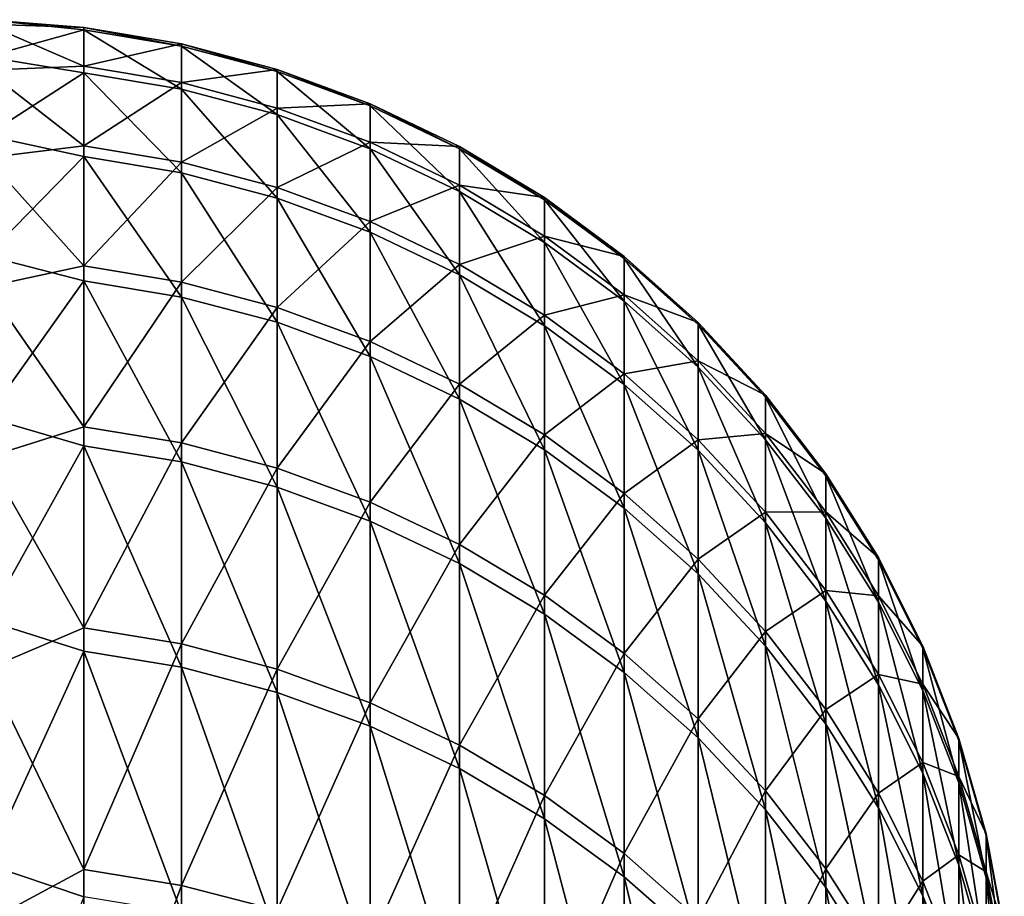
# Model space of a CAD drawing. Header units: metres. Extents: x -2 to 78, y -85 to 85.
# Tile 448 of 500: x 8.8 to 10.67, y 83.08 to 84.74. Entities that reach past the tile are written whole.
import ezdxf

# ---------------------------------------------------------------- set-up
doc = ezdxf.new("R2010")
doc.units = ezdxf.units.M
doc.layers.add('solid_20004802', color=7, linetype='CONTINUOUS')

msp = doc.modelspace()

# ---------------------------------------------------------------- linework, layer by layer
at = {"layer": 'solid_20004802'}
for points in [[(8.924562, 84.720123, -1.413098), (8.740137, 84.668816, -3.599448), (8.740137, 84.739204, -1.015699)], [(8.924562, 84.724152, 1.146351), (8.740137, 84.739204, -1.015699), (8.740137, 84.730766, 1.568994)], [(8.924562, 84.720123, -1.413098), (8.740137, 84.739204, -1.015699), (8.924562, 84.724152, 1.146351)], [(8.924562, 84.650879, 3.704754), (8.740137, 84.730766, 1.568994), (8.740137, 84.643501, 4.152228)], [(8.924562, 84.724152, 1.146351), (8.740137, 84.730766, 1.568994), (8.924562, 84.650879, 3.704754)], [(8.924562, 84.638794, -3.971257), (8.740137, 84.668816, -3.599448), (8.924562, 84.720123, -1.413098)], [(8.924562, 84.724152, 1.146351), (9.109715, 84.693207, 1.145932), (9.109715, 84.689178, -1.412582)], [(8.924562, 84.724152, 1.146351), (8.924562, 84.650879, 3.704754), (9.109715, 84.693207, 1.145932)], [(8.924562, 84.720123, -1.413098), (8.924562, 84.724152, 1.146351), (9.109715, 84.689178, -1.412582)], [(8.924562, 84.720123, -1.413098), (9.109715, 84.689178, -1.412582), (9.109715, 84.60788, -3.969807)], [(8.924562, 84.638794, -3.971257), (8.924562, 84.720123, -1.413098), (9.109715, 84.60788, -3.969807)], [(8.924562, 84.650879, 3.704754), (9.109715, 84.619957, 3.703401), (9.109715, 84.693207, 1.145932)], [(9.109715, 84.693207, 1.145932), (9.291151, 84.645042, 1.145281), (9.291151, 84.641014, -1.411778)], [(9.109715, 84.693207, 1.145932), (9.109715, 84.619957, 3.703401), (9.291151, 84.645042, 1.145281)], [(9.109715, 84.689178, -1.412582), (9.109715, 84.693207, 1.145932), (9.291151, 84.641014, -1.411778)], [(9.109715, 84.689178, -1.412582), (9.291151, 84.641014, -1.411778), (9.291151, 84.559761, -3.967549)], [(9.109715, 84.60788, -3.969807), (9.109715, 84.689178, -1.412582), (9.291151, 84.559761, -3.967549)], [(8.924562, 84.638794, -3.971257), (8.740137, 84.519661, -6.179849), (8.740137, 84.668816, -3.599448)], [(8.924562, 84.650879, 3.704754), (8.740137, 84.643501, 4.152228), (8.924562, 84.500366, 6.259777)], [(8.924562, 84.500366, 6.259777), (8.740137, 84.643501, 4.152228), (8.740137, 84.477509, 6.7316)], [(8.924562, 84.480232, -6.525794), (8.740137, 84.519661, -6.179849), (8.924562, 84.638794, -3.971257)], [(8.924562, 84.650879, 3.704754), (8.924562, 84.500366, 6.259777), (9.109715, 84.619957, 3.703401)], [(8.924562, 84.638794, -3.971257), (9.109715, 84.60788, -3.969807), (9.109715, 84.449379, -6.52341)], [(8.924562, 84.480232, -6.525794), (8.924562, 84.638794, -3.971257), (9.109715, 84.449379, -6.52341)], [(9.109715, 84.619957, 3.703401), (9.291151, 84.571838, 3.701295), (9.291151, 84.645042, 1.145281)], [(9.291151, 84.645042, 1.145281), (9.467271, 84.580078, 1.144402), (9.467271, 84.576057, -1.410695)], [(9.291151, 84.645042, 1.145281), (9.291151, 84.571838, 3.701295), (9.467271, 84.580078, 1.144402)], [(9.291151, 84.641014, -1.411778), (9.291151, 84.645042, 1.145281), (9.467271, 84.576057, -1.410695)], [(9.291151, 84.641014, -1.411778), (9.467271, 84.576057, -1.410695), (9.467271, 84.494865, -3.964504)], [(9.291151, 84.559761, -3.967549), (9.291151, 84.641014, -1.411778), (9.467271, 84.494865, -3.964504)], [(8.924562, 84.500366, 6.259777), (9.109715, 84.469498, 6.257491), (9.109715, 84.619957, 3.703401)], [(9.109715, 84.619957, 3.703401), (9.109715, 84.469498, 6.257491), (9.291151, 84.571838, 3.701295)], [(9.109715, 84.60788, -3.969807), (9.291151, 84.559761, -3.967549), (9.291151, 84.401352, -6.5197)], [(9.109715, 84.449379, -6.52341), (9.109715, 84.60788, -3.969807), (9.291151, 84.401352, -6.5197)], [(9.291151, 84.571838, 3.701295), (9.467271, 84.506927, 3.698454), (9.467271, 84.580078, 1.144402)], [(9.467271, 84.580078, 1.144402), (9.636523, 84.498894, 1.143303), (9.636523, 84.494873, -1.409341)], [(9.467271, 84.580078, 1.144402), (9.467271, 84.506927, 3.698454), (9.636523, 84.498894, 1.143303)], [(9.467271, 84.576057, -1.410695), (9.467271, 84.580078, 1.144402), (9.636523, 84.494873, -1.409341)], [(9.109715, 84.469498, 6.257491), (9.291151, 84.421463, 6.253932), (9.291151, 84.571838, 3.701295)], [(9.291151, 84.571838, 3.701295), (9.291151, 84.421463, 6.253932), (9.467271, 84.506927, 3.698454)], [(9.467271, 84.576057, -1.410695), (9.636523, 84.494873, -1.409341), (9.636523, 84.413757, -3.960699)], [(9.467271, 84.494865, -3.964504), (9.467271, 84.576057, -1.410695), (9.636523, 84.413757, -3.960699)], [(9.291151, 84.559761, -3.967549), (9.467271, 84.494865, -3.964504), (9.467271, 84.336578, -6.514696)], [(9.291151, 84.401352, -6.5197), (9.291151, 84.559761, -3.967549), (9.467271, 84.336578, -6.514696)], [(8.924562, 84.480232, -6.525794), (8.740137, 84.291893, -8.7545), (8.740137, 84.519661, -6.179849)], [(9.291151, 84.421463, 6.253932), (9.467271, 84.356667, 6.249132), (9.467271, 84.506927, 3.698454)], [(9.467271, 84.506927, 3.698454), (9.636523, 84.425812, 3.694904), (9.636523, 84.498894, 1.143303)], [(9.467271, 84.506927, 3.698454), (9.467271, 84.356667, 6.249132), (9.636523, 84.425812, 3.694904)], [(8.924562, 84.500366, 6.259777), (8.740137, 84.477509, 6.7316), (8.924562, 84.272751, 8.809088)], [(8.924562, 84.500366, 6.259777), (8.924562, 84.272751, 8.809088), (9.109715, 84.469498, 6.257491)], [(9.467271, 84.494865, -3.964504), (9.636523, 84.413757, -3.960699), (9.636523, 84.255623, -6.508443)], [(9.467271, 84.336578, -6.514696), (9.467271, 84.494865, -3.964504), (9.636523, 84.255623, -6.508443)], [(9.636523, 84.498894, 1.143303), (9.797419, 84.402191, 1.141995), (9.797419, 84.398178, -1.407728)], [(9.636523, 84.498894, 1.143303), (9.636523, 84.425812, 3.694904), (9.797419, 84.402191, 1.141995)], [(9.636523, 84.494873, -1.409341), (9.636523, 84.498894, 1.143303), (9.797419, 84.398178, -1.407728)], [(9.636523, 84.494873, -1.409341), (9.797419, 84.398178, -1.407728), (9.797419, 84.317154, -3.956166)], [(9.636523, 84.413757, -3.960699), (9.636523, 84.494873, -1.409341), (9.797419, 84.317154, -3.956166)], [(8.924562, 84.244598, -9.074375), (8.740137, 84.291893, -8.7545), (8.924562, 84.480232, -6.525794)], [(8.924562, 84.272751, 8.809088), (8.740137, 84.477509, 6.7316), (8.740137, 84.232925, 9.304709)], [(8.924562, 84.480232, -6.525794), (9.109715, 84.449379, -6.52341), (9.109715, 84.213829, -9.071061)], [(8.924562, 84.244598, -9.074375), (8.924562, 84.480232, -6.525794), (9.109715, 84.213829, -9.071061)], [(8.924562, 84.272751, 8.809088), (9.109715, 84.241966, 8.80587), (9.109715, 84.469498, 6.257491)], [(9.109715, 84.469498, 6.257491), (9.109715, 84.241966, 8.80587), (9.291151, 84.421463, 6.253932)], [(9.109715, 84.449379, -6.52341), (9.291151, 84.401352, -6.5197), (9.291151, 84.165932, -9.065902)], [(9.109715, 84.213829, -9.071061), (9.109715, 84.449379, -6.52341), (9.291151, 84.165932, -9.065902)], [(9.109715, 84.241966, 8.80587), (9.291151, 84.194061, 8.800862), (9.291151, 84.421463, 6.253932)], [(9.291151, 84.421463, 6.253932), (9.291151, 84.194061, 8.800862), (9.467271, 84.356667, 6.249132)], [(9.467271, 84.356667, 6.249132), (9.636523, 84.275696, 6.243134), (9.636523, 84.425812, 3.694904)], [(9.636523, 84.425812, 3.694904), (9.797419, 84.329193, 3.690676), (9.797419, 84.402191, 1.141995)], [(9.636523, 84.425812, 3.694904), (9.636523, 84.275696, 6.243134), (9.797419, 84.329193, 3.690676)], [(9.636523, 84.413757, -3.960699), (9.797419, 84.317154, -3.956166), (9.797419, 84.159203, -6.500995)], [(9.636523, 84.255623, -6.508443), (9.636523, 84.413757, -3.960699), (9.797419, 84.159203, -6.500995)], [(9.291151, 84.401352, -6.5197), (9.467271, 84.336578, -6.514696), (9.467271, 84.101334, -9.058944)], [(9.291151, 84.165932, -9.065902), (9.291151, 84.401352, -6.5197), (9.467271, 84.101334, -9.058944)], [(9.797419, 84.402191, 1.141995), (9.948537, 84.29084, 1.140488), (9.948537, 84.286827, -1.405871)], [(9.797419, 84.402191, 1.141995), (9.797419, 84.329193, 3.690676), (9.948537, 84.29084, 1.140488)], [(9.797419, 84.398178, -1.407728), (9.797419, 84.402191, 1.141995), (9.948537, 84.286827, -1.405871)], [(9.797419, 84.398178, -1.407728), (9.948537, 84.286827, -1.405871), (9.948537, 84.20591, -3.950947)], [(9.797419, 84.317154, -3.956166), (9.797419, 84.398178, -1.407728), (9.948537, 84.20591, -3.950947)], [(9.291151, 84.194061, 8.800862), (9.467271, 84.12944, 8.794107), (9.467271, 84.356667, 6.249132)], [(9.467271, 84.356667, 6.249132), (9.467271, 84.12944, 8.794107), (9.636523, 84.275696, 6.243134)], [(9.467271, 84.336578, -6.514696), (9.636523, 84.255623, -6.508443), (9.636523, 84.020607, -9.050248)], [(9.467271, 84.101334, -9.058944), (9.467271, 84.336578, -6.514696), (9.636523, 84.020607, -9.050248)], [(9.636523, 84.275696, 6.243134), (9.797419, 84.179253, 6.235989), (9.797419, 84.329193, 3.690676)], [(9.797419, 84.329193, 3.690676), (9.948537, 84.217934, 3.685807), (9.948537, 84.29084, 1.140488)], [(9.797419, 84.329193, 3.690676), (9.797419, 84.179253, 6.235989), (9.948537, 84.217934, 3.685807)], [(9.797419, 84.317154, -3.956166), (9.948537, 84.20591, -3.950947), (9.948537, 84.048164, -6.492418)], [(9.797419, 84.159203, -6.500995), (9.797419, 84.317154, -3.956166), (9.948537, 84.048164, -6.492418)], [(8.924562, 84.244598, -9.074375), (8.740137, 83.985703, -11.321009), (8.740137, 84.291893, -8.7545)], [(9.948537, 84.29084, 1.140488), (10.08855, 84.165802, 1.138796), (10.08855, 84.161804, -1.403785)], [(9.948537, 84.29084, 1.140488), (9.948537, 84.217934, 3.685807), (10.08855, 84.165802, 1.138796)], [(9.948537, 84.286827, -1.405871), (9.948537, 84.29084, 1.140488), (10.08855, 84.161804, -1.403785)], [(9.948537, 84.286827, -1.405871), (10.08855, 84.161804, -1.403785), (10.08855, 84.081009, -3.945086)], [(9.948537, 84.20591, -3.950947), (9.948537, 84.286827, -1.405871), (10.08855, 84.081009, -3.945086)], [(8.924562, 84.272751, 8.809088), (8.740137, 84.232925, 9.304709), (8.924562, 83.968239, 11.350361)], [(8.924562, 84.272751, 8.809088), (8.924562, 83.968239, 11.350361), (9.109715, 84.241966, 8.80587)], [(9.467271, 84.12944, 8.794107), (9.636523, 84.048683, 8.785666), (9.636523, 84.275696, 6.243134)], [(9.636523, 84.275696, 6.243134), (9.636523, 84.048683, 8.785666), (9.797419, 84.179253, 6.235989)], [(8.924562, 83.932091, -11.614677), (8.740137, 83.985703, -11.321009), (8.924562, 84.244598, -9.074375)], [(8.924562, 84.244598, -9.074375), (9.109715, 84.213829, -9.071061), (9.109715, 83.901436, -11.610435)], [(8.924562, 83.932091, -11.614677), (8.924562, 84.244598, -9.074375), (9.109715, 83.901436, -11.610435)], [(9.636523, 84.255623, -6.508443), (9.797419, 84.159203, -6.500995), (9.797419, 83.924454, -9.039891)], [(9.636523, 84.020607, -9.050248), (9.636523, 84.255623, -6.508443), (9.797419, 83.924454, -9.039891)], [(8.924562, 83.968239, 11.350361), (8.740137, 84.232925, 9.304709), (8.740137, 83.909996, 11.869164)], [(8.924562, 83.968239, 11.350361), (9.109715, 83.937576, 11.346215), (9.109715, 84.241966, 8.80587)], [(9.109715, 84.241966, 8.80587), (9.109715, 83.937576, 11.346215), (9.291151, 84.194061, 8.800862)], [(9.109715, 84.213829, -9.071061), (9.291151, 84.165932, -9.065902), (9.291151, 83.853714, -11.603832)], [(9.109715, 83.901436, -11.610435), (9.109715, 84.213829, -9.071061), (9.291151, 83.853714, -11.603832)], [(9.797419, 84.179253, 6.235989), (9.948537, 84.068192, 6.227762), (9.948537, 84.217934, 3.685807)], [(9.948537, 84.217934, 3.685807), (10.08855, 84.09301, 3.680339), (10.08855, 84.165802, 1.138796)], [(9.948537, 84.217934, 3.685807), (9.948537, 84.068192, 6.227762), (10.08855, 84.09301, 3.680339)], [(9.948537, 84.20591, -3.950947), (10.08855, 84.081009, -3.945086), (10.08855, 83.923492, -6.482787)], [(9.948537, 84.048164, -6.492418), (9.948537, 84.20591, -3.950947), (10.08855, 83.923492, -6.482787)], [(9.109715, 83.937576, 11.346215), (9.291151, 83.889839, 11.339763), (9.291151, 84.194061, 8.800862)], [(9.291151, 84.194061, 8.800862), (9.291151, 83.889839, 11.339763), (9.467271, 84.12944, 8.794107)], [(9.636523, 84.048683, 8.785666), (9.797419, 83.952507, 8.775612), (9.797419, 84.179253, 6.235989)], [(9.797419, 84.179253, 6.235989), (9.797419, 83.952507, 8.775612), (9.948537, 84.068192, 6.227762)], [(9.291151, 84.165932, -9.065902), (9.467271, 84.101334, -9.058944), (9.467271, 83.78936, -11.594926)], [(9.291151, 83.853714, -11.603832), (9.291151, 84.165932, -9.065902), (9.467271, 83.78936, -11.594926)], [(9.797419, 84.159203, -6.500995), (9.948537, 84.048164, -6.492418), (9.948537, 83.813728, -9.027965)], [(9.797419, 83.924454, -9.039891), (9.797419, 84.159203, -6.500995), (9.948537, 83.813728, -9.027965)], [(10.08855, 84.165802, 1.138796), (10.216221, 84.028198, 1.136935), (10.216221, 84.0242, -1.40149)], [(10.08855, 84.165802, 1.138796), (10.08855, 84.09301, 3.680339), (10.216221, 84.028198, 1.136935)], [(10.08855, 84.161804, -1.403785), (10.08855, 84.165802, 1.138796), (10.216221, 84.0242, -1.40149)], [(10.08855, 84.161804, -1.403785), (10.216221, 84.0242, -1.40149), (10.216221, 83.943535, -3.938636)], [(10.08855, 84.081009, -3.945086), (10.08855, 84.161804, -1.403785), (10.216221, 83.943535, -3.938636)], [(9.291151, 83.889839, 11.339763), (9.467271, 83.825455, 11.331059), (9.467271, 84.12944, 8.794107)], [(9.467271, 84.12944, 8.794107), (9.467271, 83.825455, 11.331059), (9.636523, 84.048683, 8.785666)], [(9.467271, 84.101334, -9.058944), (9.636523, 84.020607, -9.050248), (9.636523, 83.708931, -11.583797)], [(9.467271, 83.78936, -11.594926), (9.467271, 84.101334, -9.058944), (9.636523, 83.708931, -11.583797)], [(9.948537, 84.068192, 6.227762), (10.08855, 83.943489, 6.218524), (10.08855, 84.09301, 3.680339)], [(10.08855, 84.09301, 3.680339), (10.216221, 83.955521, 3.674322), (10.216221, 84.028198, 1.136935)], [(10.08855, 84.09301, 3.680339), (10.08855, 83.943489, 6.218524), (10.216221, 83.955521, 3.674322)], [(10.08855, 84.081009, -3.945086), (10.216221, 83.943535, -3.938636), (10.216221, 83.786285, -6.472188)], [(10.08855, 83.923492, -6.482787), (10.08855, 84.081009, -3.945086), (10.216221, 83.786285, -6.472188)], [(9.797419, 83.952507, 8.775612), (9.948537, 83.841743, 8.764034), (9.948537, 84.068192, 6.227762)], [(9.948537, 84.068192, 6.227762), (9.948537, 83.841743, 8.764034), (10.08855, 83.943489, 6.218524)], [(9.467271, 83.825455, 11.331059), (9.636523, 83.744987, 11.320183), (9.636523, 84.048683, 8.785666)], [(9.636523, 84.048683, 8.785666), (9.636523, 83.744987, 11.320183), (9.797419, 83.952507, 8.775612)], [(9.948537, 84.048164, -6.492418), (10.08855, 83.923492, -6.482787), (10.08855, 83.689407, -9.014573)], [(9.948537, 83.813728, -9.027965), (9.948537, 84.048164, -6.492418), (10.08855, 83.689407, -9.014573)], [(9.636523, 84.020607, -9.050248), (9.797419, 83.924454, -9.039891), (9.797419, 83.613136, -11.57054)], [(9.636523, 83.708931, -11.583797), (9.636523, 84.020607, -9.050248), (9.797419, 83.613136, -11.57054)], [(10.216221, 84.028198, 1.136935), (10.330427, 83.879227, 1.134919), (10.330427, 83.875237, -1.399005)], [(10.216221, 84.028198, 1.136935), (10.216221, 83.955521, 3.674322), (10.330427, 83.879227, 1.134919)], [(10.216221, 84.0242, -1.40149), (10.216221, 84.028198, 1.136935), (10.330427, 83.875237, -1.399005)], [(10.216221, 84.0242, -1.40149), (10.330427, 83.875237, -1.399005), (10.330427, 83.794716, -3.931653)], [(10.216221, 83.943535, -3.938636), (10.216221, 84.0242, -1.40149), (10.330427, 83.794716, -3.931653)], [(8.924562, 83.932091, -11.614677), (8.740137, 83.601395, -13.876985), (8.740137, 83.985703, -11.321009)], [(8.924562, 83.968239, 11.350361), (8.740137, 83.909996, 11.869164), (8.924562, 83.58712, 13.881278)], [(8.924562, 83.968239, 11.350361), (8.924562, 83.58712, 13.881278), (9.109715, 83.937576, 11.346215)], [(9.636523, 83.744987, 11.320183), (9.797419, 83.649155, 11.307228), (9.797419, 83.952507, 8.775612)], [(9.797419, 83.952507, 8.775612), (9.797419, 83.649155, 11.307228), (9.948537, 83.841743, 8.764034)], [(10.08855, 83.943489, 6.218524), (10.216221, 83.806244, 6.208356), (10.216221, 83.955521, 3.674322)], [(10.216221, 83.955521, 3.674322), (10.330427, 83.806679, 3.667808), (10.330427, 83.879227, 1.134919)], [(10.216221, 83.955521, 3.674322), (10.216221, 83.806244, 6.208356), (10.330427, 83.806679, 3.667808)], [(8.924562, 83.542999, -14.144382), (8.740137, 83.601395, -13.876985), (8.924562, 83.932091, -11.614677)], [(8.924562, 83.58712, 13.881278), (9.109715, 83.556587, 13.876208), (9.109715, 83.937576, 11.346215)], [(8.924562, 83.932091, -11.614677), (9.109715, 83.901436, -11.610435), (9.109715, 83.512489, -14.139215)], [(8.924562, 83.542999, -14.144382), (8.924562, 83.932091, -11.614677), (9.109715, 83.512489, -14.139215)], [(9.109715, 83.937576, 11.346215), (9.109715, 83.556587, 13.876208), (9.291151, 83.889839, 11.339763)], [(9.948537, 83.841743, 8.764034), (10.08855, 83.717377, 8.751034), (10.08855, 83.943489, 6.218524)], [(10.08855, 83.943489, 6.218524), (10.08855, 83.717377, 8.751034), (10.216221, 83.806244, 6.208356)], [(10.216221, 83.943535, -3.938636), (10.330427, 83.794716, -3.931653), (10.330427, 83.637741, -6.460714)], [(10.216221, 83.786285, -6.472188), (10.216221, 83.943535, -3.938636), (10.330427, 83.637741, -6.460714)], [(8.924562, 83.58712, 13.881278), (8.740137, 83.909996, 11.869164), (8.740137, 83.509003, 14.422576)], [(9.797419, 83.924454, -9.039891), (9.948537, 83.813728, -9.027965), (9.948537, 83.502823, -11.555275)], [(9.797419, 83.613136, -11.57054), (9.797419, 83.924454, -9.039891), (9.948537, 83.502823, -11.555275)], [(10.08855, 83.923492, -6.482787), (10.216221, 83.786285, -6.472188), (10.216221, 83.552582, -8.999835)], [(10.08855, 83.689407, -9.014573), (10.08855, 83.923492, -6.482787), (10.216221, 83.552582, -8.999835)], [(9.109715, 83.901436, -11.610435), (9.291151, 83.853714, -11.603832), (9.291151, 83.464989, -14.131174)], [(9.109715, 83.512489, -14.139215), (9.109715, 83.901436, -11.610435), (9.291151, 83.464989, -14.131174)], [(9.109715, 83.556587, 13.876208), (9.291151, 83.509071, 13.868317), (9.291151, 83.889839, 11.339763)], [(9.291151, 83.889839, 11.339763), (9.291151, 83.509071, 13.868317), (9.467271, 83.825455, 11.331059)], [(10.330427, 83.879227, 1.134919), (10.430161, 83.720207, 1.132767), (10.430161, 83.716225, -1.396353)], [(10.330427, 83.879227, 1.134919), (10.330427, 83.806679, 3.667808), (10.430161, 83.720207, 1.132767)], [(10.330427, 83.875237, -1.399005), (10.330427, 83.879227, 1.134919), (10.430161, 83.716225, -1.396353)], [(10.330427, 83.875237, -1.399005), (10.430161, 83.716225, -1.396353), (10.430161, 83.635857, -3.9242)], [(10.330427, 83.794716, -3.931653), (10.330427, 83.875237, -1.399005), (10.430161, 83.635857, -3.9242)], [(9.291151, 83.853714, -11.603832), (9.467271, 83.78936, -11.594926), (9.467271, 83.400932, -14.120329)], [(9.291151, 83.464989, -14.131174), (9.291151, 83.853714, -11.603832), (9.467271, 83.400932, -14.120329)], [(9.797419, 83.649155, 11.307228), (9.948537, 83.538788, 11.292311), (9.948537, 83.841743, 8.764034)], [(9.948537, 83.841743, 8.764034), (9.948537, 83.538788, 11.292311), (10.08855, 83.717377, 8.751034)], [(9.291151, 83.509071, 13.868317), (9.467271, 83.444977, 13.857673), (9.467271, 83.825455, 11.331059)], [(9.467271, 83.825455, 11.331059), (9.467271, 83.444977, 13.857673), (9.636523, 83.744987, 11.320183)], [(9.948537, 83.813728, -9.027965), (10.08855, 83.689407, -9.014573), (10.08855, 83.37896, -11.538135)], [(9.948537, 83.502823, -11.555275), (9.948537, 83.813728, -9.027965), (10.08855, 83.37896, -11.538135)], [(10.08855, 83.717377, 8.751034), (10.216221, 83.580498, 8.736727), (10.216221, 83.806244, 6.208356)], [(10.216221, 83.806244, 6.208356), (10.330427, 83.657669, 6.19735), (10.330427, 83.806679, 3.667808)], [(10.216221, 83.806244, 6.208356), (10.216221, 83.580498, 8.736727), (10.330427, 83.657669, 6.19735)], [(10.330427, 83.806679, 3.667808), (10.430161, 83.647797, 3.660854), (10.430161, 83.720207, 1.132767)], [(10.330427, 83.806679, 3.667808), (10.330427, 83.657669, 6.19735), (10.430161, 83.647797, 3.660854)], [(9.467271, 83.78936, -11.594926), (9.636523, 83.708931, -11.583797), (9.636523, 83.320877, -14.106774)], [(9.467271, 83.400932, -14.120329), (9.467271, 83.78936, -11.594926), (9.636523, 83.320877, -14.106774)], [(10.216221, 83.786285, -6.472188), (10.330427, 83.637741, -6.460714), (10.330427, 83.404449, -8.983879)], [(10.216221, 83.552582, -8.999835), (10.216221, 83.786285, -6.472188), (10.330427, 83.404449, -8.983879)], [(10.330427, 83.794716, -3.931653), (10.430161, 83.635857, -3.9242), (10.430161, 83.479179, -6.448465)], [(10.330427, 83.637741, -6.460714), (10.330427, 83.794716, -3.931653), (10.430161, 83.479179, -6.448465)], [(9.467271, 83.444977, 13.857673), (9.636523, 83.364876, 13.844371), (9.636523, 83.744987, 11.320183)], [(9.636523, 83.744987, 11.320183), (9.636523, 83.364876, 13.844371), (9.797419, 83.649155, 11.307228)], [(9.636523, 83.708931, -11.583797), (9.797419, 83.613136, -11.57054), (9.797419, 83.225525, -14.090631)], [(9.636523, 83.320877, -14.106774), (9.636523, 83.708931, -11.583797), (9.797419, 83.225525, -14.090631)], [(9.948537, 83.538788, 11.292311), (10.08855, 83.414871, 11.27556), (10.08855, 83.717377, 8.751034)], [(10.08855, 83.717377, 8.751034), (10.08855, 83.414871, 11.27556), (10.216221, 83.580498, 8.736727)], [(10.430161, 83.720207, 1.132767), (10.514546, 83.552536, 1.130499), (10.514546, 83.548561, -1.393557)], [(10.430161, 83.720207, 1.132767), (10.430161, 83.647797, 3.660854), (10.514546, 83.552536, 1.130499)], [(10.430161, 83.716225, -1.396353), (10.430161, 83.720207, 1.132767), (10.514546, 83.548561, -1.393557)], [(10.430161, 83.716225, -1.396353), (10.514546, 83.548561, -1.393557), (10.514546, 83.468353, -3.91634)], [(10.430161, 83.635857, -3.9242), (10.430161, 83.716225, -1.396353), (10.514546, 83.468353, -3.91634)], [(10.08855, 83.689407, -9.014573), (10.216221, 83.552582, -8.999835), (10.216221, 83.242638, -11.51927)], [(10.08855, 83.37896, -11.538135), (10.08855, 83.689407, -9.014573), (10.216221, 83.242638, -11.51927)], [(9.636523, 83.364876, 13.844371), (9.797419, 83.269478, 13.828527), (9.797419, 83.649155, 11.307228)], [(9.797419, 83.649155, 11.307228), (9.797419, 83.269478, 13.828527), (9.948537, 83.538788, 11.292311)], [(10.216221, 83.580498, 8.736727), (10.330427, 83.432327, 8.721237), (10.330427, 83.657669, 6.19735)], [(10.330427, 83.657669, 6.19735), (10.430161, 83.499069, 6.185601), (10.430161, 83.647797, 3.660854)], [(10.330427, 83.657669, 6.19735), (10.330427, 83.432327, 8.721237), (10.430161, 83.499069, 6.185601)], [(10.430161, 83.647797, 3.660854), (10.514546, 83.48027, 3.653522), (10.514546, 83.552536, 1.130499)], [(10.430161, 83.647797, 3.660854), (10.430161, 83.499069, 6.185601), (10.514546, 83.48027, 3.653522)], [(10.330427, 83.637741, -6.460714), (10.430161, 83.479179, -6.448465), (10.430161, 83.24633, -8.966847)], [(10.330427, 83.404449, -8.983879), (10.330427, 83.637741, -6.460714), (10.430161, 83.24633, -8.966847)], [(10.430161, 83.635857, -3.9242), (10.514546, 83.468353, -3.91634), (10.514546, 83.311989, -6.435551)], [(10.430161, 83.479179, -6.448465), (10.430161, 83.635857, -3.9242), (10.514546, 83.311989, -6.435551)], [(9.797419, 83.613136, -11.57054), (9.948537, 83.502823, -11.555275), (9.948537, 83.115723, -14.072041)], [(9.797419, 83.225525, -14.090631), (9.797419, 83.613136, -11.57054), (9.948537, 83.115723, -14.072041)], [(8.924562, 83.542999, -14.144382), (8.740137, 83.139313, -16.420053), (8.740137, 83.601395, -13.876985)], [(8.924562, 83.58712, 13.881278), (8.740137, 83.509003, 14.422576), (8.924562, 83.12973, 16.399529)], [(8.924562, 83.58712, 13.881278), (8.924562, 83.12973, 16.399529), (9.109715, 83.556587, 13.876208)], [(10.08855, 83.414871, 11.27556), (10.216221, 83.278496, 11.257125), (10.216221, 83.580498, 8.736727)], [(10.216221, 83.580498, 8.736727), (10.216221, 83.278496, 11.257125), (10.330427, 83.432327, 8.721237)], [(8.924562, 83.12973, 16.399529), (9.109715, 83.099365, 16.393539), (9.109715, 83.556587, 13.876208)], [(9.109715, 83.556587, 13.876208), (9.109715, 83.099365, 16.393539), (9.291151, 83.509071, 13.868317)], [(8.924562, 83.077682, -16.66118), (8.740137, 83.139313, -16.420053), (8.924562, 83.542999, -14.144382)], [(8.924562, 83.542999, -14.144382), (9.109715, 83.512489, -14.139215), (9.109715, 83.04734, -16.655094)], [(8.924562, 83.077682, -16.66118), (8.924562, 83.542999, -14.144382), (9.109715, 83.04734, -16.655094)], [(9.797419, 83.269478, 13.828527), (9.948537, 83.159615, 13.810283), (9.948537, 83.538788, 11.292311)], [(9.948537, 83.538788, 11.292311), (9.948537, 83.159615, 13.810283), (10.08855, 83.414871, 11.27556)], [(10.216221, 83.552582, -8.999835), (10.330427, 83.404449, -8.983879), (10.330427, 83.095062, -11.498848)], [(10.216221, 83.242638, -11.51927), (10.216221, 83.552582, -8.999835), (10.330427, 83.095062, -11.498848)], [(10.514546, 83.552536, 1.130499), (10.582837, 83.377693, 1.128133), (10.582837, 83.373726, -1.39064)], [(10.514546, 83.552536, 1.130499), (10.514546, 83.48027, 3.653522), (10.582837, 83.377693, 1.128133)], [(10.514546, 83.548561, -1.393557), (10.514546, 83.552536, 1.130499), (10.582837, 83.373726, -1.39064)], [(10.514546, 83.548561, -1.393557), (10.582837, 83.373726, -1.39064), (10.582837, 83.293686, -3.908145)], [(10.514546, 83.468353, -3.91634), (10.514546, 83.548561, -1.393557), (10.582837, 83.293686, -3.908145)], [(8.924562, 83.12973, 16.399529), (8.740137, 83.509003, 14.422576), (8.740137, 83.030327, 16.962572)], [(9.109715, 83.512489, -14.139215), (9.291151, 83.464989, -14.131174), (9.291151, 83.000107, -16.645622)], [(9.109715, 83.04734, -16.655094), (9.109715, 83.512489, -14.139215), (9.291151, 83.000107, -16.645622)], [(9.109715, 83.099365, 16.393539), (9.291151, 83.052109, 16.384216), (9.291151, 83.509071, 13.868317)], [(9.291151, 83.509071, 13.868317), (9.291151, 83.052109, 16.384216), (9.467271, 83.444977, 13.857673)], [(9.948537, 83.502823, -11.555275), (10.08855, 83.37896, -11.538135), (10.08855, 82.992432, -14.051167)], [(9.948537, 83.115723, -14.072041), (9.948537, 83.502823, -11.555275), (10.08855, 82.992432, -14.051167)], [(10.330427, 83.432327, 8.721237), (10.430161, 83.274147, 8.704703), (10.430161, 83.499069, 6.185601)], [(10.430161, 83.499069, 6.185601), (10.514546, 83.331841, 6.173213), (10.514546, 83.48027, 3.653522)], [(10.430161, 83.499069, 6.185601), (10.430161, 83.274147, 8.704703), (10.514546, 83.331841, 6.173213)], [(10.430161, 83.479179, -6.448465), (10.514546, 83.311989, -6.435551), (10.514546, 83.079613, -8.948889)], [(10.430161, 83.24633, -8.966847), (10.430161, 83.479179, -6.448465), (10.514546, 83.079613, -8.948889)], [(10.514546, 83.48027, 3.653522), (10.582837, 83.30558, 3.645877), (10.582837, 83.377693, 1.128133)], [(10.514546, 83.48027, 3.653522), (10.514546, 83.331841, 6.173213), (10.582837, 83.30558, 3.645877)], [(9.291151, 83.464989, -14.131174), (9.467271, 83.400932, -14.120329), (9.467271, 82.936409, -16.632847)], [(9.291151, 83.000107, -16.645622), (9.291151, 83.464989, -14.131174), (9.467271, 82.936409, -16.632847)], [(10.514546, 83.468353, -3.91634), (10.582837, 83.293686, -3.908145), (10.582837, 83.13765, -6.422083)], [(10.514546, 83.311989, -6.435551), (10.514546, 83.468353, -3.91634), (10.582837, 83.13765, -6.422083)], [(9.291151, 83.052109, 16.384216), (9.467271, 82.988365, 16.371641), (9.467271, 83.444977, 13.857673)], [(9.467271, 83.444977, 13.857673), (9.467271, 82.988365, 16.371641), (9.636523, 83.364876, 13.844371)], [(10.216221, 83.278496, 11.257125), (10.330427, 83.130852, 11.237167), (10.330427, 83.432327, 8.721237)], [(10.330427, 83.432327, 8.721237), (10.330427, 83.130852, 11.237167), (10.430161, 83.274147, 8.704703)], [(9.948537, 83.159615, 13.810283), (10.08855, 83.036263, 13.789798), (10.08855, 83.414871, 11.27556)], [(10.08855, 83.414871, 11.27556), (10.08855, 83.036263, 13.789798), (10.216221, 83.278496, 11.257125)], [(10.330427, 83.404449, -8.983879), (10.430161, 83.24633, -8.966847), (10.430161, 82.937523, -11.477048)], [(10.330427, 83.095062, -11.498848), (10.330427, 83.404449, -8.983879), (10.430161, 82.937523, -11.477048)], [(9.467271, 83.400932, -14.120329), (9.636523, 83.320877, -14.106774), (9.636523, 82.856796, -16.616882)], [(9.467271, 82.936409, -16.632847), (9.467271, 83.400932, -14.120329), (9.636523, 82.856796, -16.616882)], [(10.08855, 83.37896, -11.538135), (10.216221, 83.242638, -11.51927), (10.216221, 82.856743, -14.028194)], [(10.08855, 82.992432, -14.051167), (10.08855, 83.37896, -11.538135), (10.216221, 82.856743, -14.028194)], [(10.582837, 83.377693, 1.128133), (10.634434, 83.19722, 1.125691), (10.634434, 83.19326, -1.38763)], [(10.582837, 83.377693, 1.128133), (10.582837, 83.30558, 3.645877), (10.634434, 83.19722, 1.125691)], [(10.582837, 83.373726, -1.39064), (10.582837, 83.377693, 1.128133), (10.634434, 83.19326, -1.38763)], [(10.582837, 83.373726, -1.39064), (10.634434, 83.19326, -1.38763), (10.634434, 83.113396, -3.899686)], [(10.582837, 83.293686, -3.908145), (10.582837, 83.373726, -1.39064), (10.634434, 83.113396, -3.899686)], [(9.467271, 82.988365, 16.371641), (9.636523, 82.908707, 16.355927), (9.636523, 83.364876, 13.844371)], [(9.636523, 83.364876, 13.844371), (9.636523, 82.908707, 16.355927), (9.797419, 83.269478, 13.828527)], [(10.430161, 83.274147, 8.704703), (10.514546, 83.107376, 8.68727), (10.514546, 83.331841, 6.173213)], [(10.514546, 83.331841, 6.173213), (10.582837, 83.157455, 6.160295), (10.582837, 83.30558, 3.645877)], [(10.514546, 83.331841, 6.173213), (10.514546, 83.107376, 8.68727), (10.582837, 83.157455, 6.160295)], [(9.636523, 83.320877, -14.106774), (9.797419, 83.225525, -14.090631), (9.797419, 82.761978, -16.597866)], [(9.636523, 82.856796, -16.616882), (9.636523, 83.320877, -14.106774), (9.797419, 82.761978, -16.597866)], [(10.514546, 83.311989, -6.435551), (10.582837, 83.13765, -6.422083), (10.582837, 82.905754, -8.930162)], [(10.514546, 83.079613, -8.948889), (10.514546, 83.311989, -6.435551), (10.582837, 82.905754, -8.930162)], [(10.582837, 83.30558, 3.645877), (10.634434, 83.125259, 3.637985), (10.634434, 83.19722, 1.125691)], [(10.582837, 83.30558, 3.645877), (10.582837, 83.157455, 6.160295), (10.634434, 83.125259, 3.637985)], [(10.582837, 83.293686, -3.908145), (10.634434, 83.113396, -3.899686), (10.634434, 82.957695, -6.408183)], [(10.582837, 83.13765, -6.422083), (10.582837, 83.293686, -3.908145), (10.634434, 82.957695, -6.408183)], [(10.08855, 83.036263, 13.789798), (10.216221, 82.900505, 13.767252), (10.216221, 83.278496, 11.257125)], [(10.216221, 83.278496, 11.257125), (10.216221, 82.900505, 13.767252), (10.330427, 83.130852, 11.237167)], [(10.330427, 83.130852, 11.237167), (10.430161, 82.973251, 11.215864), (10.430161, 83.274147, 8.704703)], [(10.430161, 83.274147, 8.704703), (10.430161, 82.973251, 11.215864), (10.514546, 83.107376, 8.68727)], [(9.636523, 82.908707, 16.355927), (9.797419, 82.813828, 16.33721), (9.797419, 83.269478, 13.828527)], [(9.797419, 83.269478, 13.828527), (9.797419, 82.813828, 16.33721), (9.948537, 83.159615, 13.810283)], [(10.216221, 83.242638, -11.51927), (10.330427, 83.095062, -11.498848), (10.330427, 82.709854, -14.003325)], [(10.216221, 82.856743, -14.028194), (10.216221, 83.242638, -11.51927), (10.330427, 82.709854, -14.003325)], [(10.430161, 83.24633, -8.966847), (10.514546, 83.079613, -8.948889), (10.514546, 82.771423, -11.454062)], [(10.430161, 82.937523, -11.477048), (10.430161, 83.24633, -8.966847), (10.514546, 82.771423, -11.454062)], [(9.797419, 83.225525, -14.090631), (9.948537, 83.115723, -14.072041), (9.948537, 82.652786, -16.575968)], [(9.797419, 82.761978, -16.597866), (9.797419, 83.225525, -14.090631), (9.948537, 82.652786, -16.575968)], [(10.634434, 83.19722, 1.125691), (10.66888, 83.012703, 1.123195), (10.66888, 83.008751, -1.384553)], [(10.634434, 83.19722, 1.125691), (10.634434, 83.125259, 3.637985), (10.66888, 83.012703, 1.123195)], [(10.634434, 83.19326, -1.38763), (10.634434, 83.19722, 1.125691), (10.66888, 83.008751, -1.384553)], [(10.634434, 83.19326, -1.38763), (10.66888, 83.008751, -1.384553), (10.66888, 82.929062, -3.891037)], [(10.634434, 83.113396, -3.899686), (10.634434, 83.19326, -1.38763), (10.66888, 82.929062, -3.891037)], [(9.797419, 82.813828, 16.33721), (9.948537, 82.704567, 16.315655), (9.948537, 83.159615, 13.810283)], [(9.948537, 83.159615, 13.810283), (9.948537, 82.704567, 16.315655), (10.08855, 83.036263, 13.789798)], [(10.514546, 83.107376, 8.68727), (10.582837, 82.933464, 8.669091), (10.582837, 83.157455, 6.160295)], [(10.582837, 83.157455, 6.160295), (10.634434, 82.977463, 6.14696), (10.634434, 83.125259, 3.637985)], [(10.582837, 83.157455, 6.160295), (10.582837, 82.933464, 8.669091), (10.634434, 82.977463, 6.14696)], [(8.924562, 83.077682, -16.66118), (8.740137, 82.599899, -18.947847), (8.740137, 83.139313, -16.420053)], [(8.924562, 83.12973, 16.399529), (8.740137, 83.030327, 16.962572), (8.924562, 82.596489, 18.902817)], [(8.924562, 83.12973, 16.399529), (8.924562, 82.596489, 18.902817), (9.109715, 83.099365, 16.393539)], [(10.216221, 82.900505, 13.767252), (10.330427, 82.753532, 13.742845), (10.330427, 83.130852, 11.237167)], [(10.330427, 83.130852, 11.237167), (10.330427, 82.753532, 13.742845), (10.430161, 82.973251, 11.215864)], [(10.582837, 83.13765, -6.422083), (10.634434, 82.957695, -6.408183), (10.634434, 82.726303, -8.910832)], [(10.582837, 82.905754, -8.930162), (10.582837, 83.13765, -6.422083), (10.634434, 82.726303, -8.910832)], [(10.634434, 83.125259, 3.637985), (10.66888, 82.940903, 3.629917), (10.66888, 83.012703, 1.123195)], [(10.634434, 83.125259, 3.637985), (10.634434, 82.977463, 6.14696), (10.66888, 82.940903, 3.629917)], [(9.948537, 83.115723, -14.072041), (10.08855, 82.992432, -14.051167), (10.08855, 82.530182, -16.55138)], [(9.948537, 82.652786, -16.575968), (9.948537, 83.115723, -14.072041), (10.08855, 82.530182, -16.55138)], [(10.430161, 82.973251, 11.215864), (10.514546, 82.807076, 11.193401), (10.514546, 83.107376, 8.68727)], [(10.514546, 83.107376, 8.68727), (10.514546, 82.807076, 11.193401), (10.582837, 82.933464, 8.669091)], [(10.634434, 83.113396, -3.899686), (10.66888, 82.929062, -3.891037), (10.66888, 82.773712, -6.39397)], [(10.634434, 82.957695, -6.408183), (10.634434, 83.113396, -3.899686), (10.66888, 82.773712, -6.39397)], [(8.924562, 82.596489, 18.902817), (9.109715, 82.566322, 18.895912), (9.109715, 83.099365, 16.393539)], [(9.109715, 83.099365, 16.393539), (9.109715, 82.566322, 18.895912), (9.291151, 83.052109, 16.384216)], [(10.330427, 83.095062, -11.498848), (10.430161, 82.937523, -11.477048), (10.430161, 82.553047, -13.976776)], [(10.330427, 82.709854, -14.003325), (10.330427, 83.095062, -11.498848), (10.430161, 82.553047, -13.976776)], [(10.514546, 83.079613, -8.948889), (10.582837, 82.905754, -8.930162), (10.582837, 82.598213, -11.430094)], [(10.514546, 82.771423, -11.454062), (10.514546, 83.079613, -8.948889), (10.582837, 82.598213, -11.430094)]]:
    msp.add_3dface(points, dxfattribs=at)

doc.saveas('drawing.dxf')
